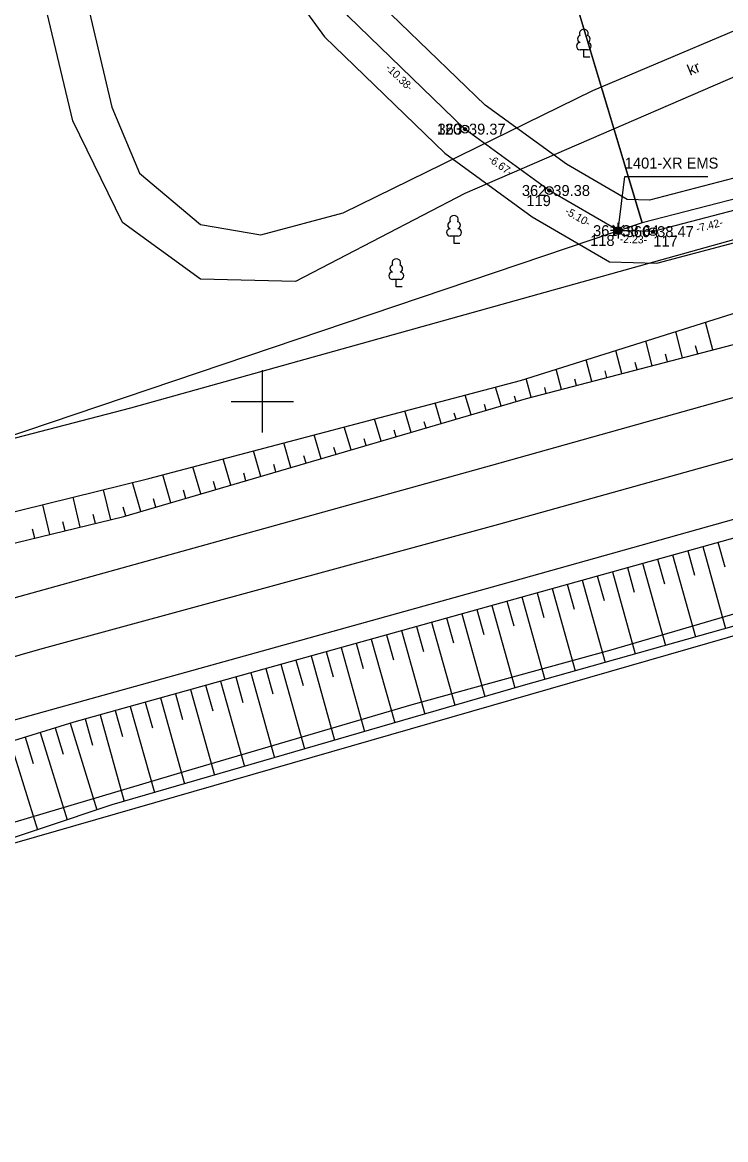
# Model space of a CAD drawing. Extents: x 647603 to 650850, y 6482647 to 6486043.
# Drawn here: x 649634.7 to 649679.6, y 6483352.8 to 6483424.2 of the extents above; entities that cross this region are included whole.
import ezdxf

# ---------------------------------------------------------------- set-up
doc = ezdxf.new("R2010")
doc.units = 0
for name, color, linetype in [('ABIJOONIS', 7, 'Continuous'), ('JOONSIDE', 7, 'Continuous'), ('KOORDPUNKT', 7, 'Continuous'), ('MOOTKORG_EH2000', 7, 'Continuous'), ('MOOTMPUNKT', 7, 'Continuous'), ('MOOTNR', 7, 'Continuous'), ('MOOTPIIR', 7, 'Continuous'), ('PIIR', 7, 'Continuous'), ('PUU', 7, 'Continuous'), ('RELJEEF', 7, 'Continuous'), ('SITRASS', 7, 'Continuous'), ('TEE', 7, 'Continuous'), ('VEEKOGU', 7, 'Continuous'), ('VORK', 7, 'Continuous')]:
    doc.layers.add(name, color=color, linetype=linetype)

msp = doc.modelspace()

# ---------------------------------------------------------------- linework, layer by layer
at = {"layer": 'ABIJOONIS'}
msp.add_lwpolyline([(649473.815, 6483339.129), (649501.334, 6483346.489), (649523.808, 6483352.694), (649583.219, 6483369.14), (649609.792, 6483376.69), (649635.769, 6483384.158), (649665.126, 6483392.146), (649694.827, 6483400.434), (649731.427, 6483410.417), (649771.508, 6483421.834), (649809.051, 6483432.237), (649844.914, 6483441.886), (649891.208, 6483454.586), (649917.51, 6483461.537), (649946.863, 6483469.527), (649975.243, 6483477.133), (650006.624, 6483485.614), (650033, 6483492.787), (650061.657, 6483500.613), (650086.276, 6483507.28), (650111.835, 6483514.425), (650138.096, 6483521.63), (650168.568, 6483530.035)], dxfattribs=at)
at = {"layer": 'KOORDPUNKT'}
for centre, radius in [((649662.954, 6483417.399), 0.25), ((649662.954, 6483417.399), 0.025), ((649662.954, 6483417.399), 0.0221), ((649662.954, 6483417.399), 0.0191), ((649662.954, 6483417.399), 0.0161), ((649662.954, 6483417.399), 0.0132), ((649662.954, 6483417.399), 0.0102), ((649662.954, 6483417.399), 0.00726), ((649662.954, 6483417.399), 0.0043), ((649668.347, 6483413.474), 0.25), ((649668.347, 6483413.474), 0.025), ((649668.347, 6483413.474), 0.0221), ((649668.347, 6483413.474), 0.0191), ((649668.347, 6483413.474), 0.0161), ((649668.347, 6483413.474), 0.0132), ((649668.347, 6483413.474), 0.0102), ((649668.347, 6483413.474), 0.00726), ((649668.347, 6483413.474), 0.0043), ((649672.757, 6483410.909), 0.25), ((649672.757, 6483410.909), 0.025), ((649672.757, 6483410.909), 0.0221), ((649672.757, 6483410.909), 0.0191), ((649672.757, 6483410.909), 0.0161), ((649672.757, 6483410.909), 0.0132), ((649672.757, 6483410.909), 0.0102), ((649672.757, 6483410.909), 0.00726), ((649672.757, 6483410.909), 0.0043), ((649674.985, 6483410.848), 0.25), ((649674.985, 6483410.848), 0.025), ((649674.985, 6483410.848), 0.0221), ((649674.985, 6483410.848), 0.0191), ((649674.985, 6483410.848), 0.0161), ((649674.985, 6483410.848), 0.0132), ((649674.985, 6483410.848), 0.0102), ((649674.985, 6483410.848), 0.00726), ((649674.985, 6483410.848), 0.0043)]:
    msp.add_circle(centre, radius, dxfattribs=at)
at = {"layer": 'MOOTMPUNKT'}
for centre in [(649662.954, 6483417.399), (649668.347, 6483413.474), (649672.757, 6483410.909), (649674.985, 6483410.848)]:
    msp.add_circle(centre, 0.1, dxfattribs=at)
at = {"layer": 'MOOTPIIR'}
for points in [[(649726.161, 6483426.454), (649721.096, 6483425.084), (649708.176, 6483421.606), (649693.536, 6483418.286), (649681.621, 6483414.655), (649674.754, 6483412.855), (649673.322, 6483412.894), (649669.441, 6483415.151), (649664.244, 6483418.934), (649657.007, 6483425.933), (649652.935, 6483431.534), (649647.376, 6483439.03), (649643.998, 6483444.352), (649638.569, 6483452.369), (649632.825, 6483460.409)], [(649629.429, 6483458.281), (649635.285, 6483450.085), (649640.652, 6483442.158), (649644.076, 6483436.764), (649649.711, 6483429.166), (649653.977, 6483423.299), (649661.664, 6483415.864), (649667.253, 6483411.797), (649672.192, 6483408.924), (649675.216, 6483408.841), (649682.711, 6483410.805), (649694.562, 6483414.418), (649709.138, 6483417.722), (649722.138, 6483421.222), (649727.243, 6483422.602)]]:
    msp.add_lwpolyline(points, dxfattribs=at)
at = {"layer": 'PIIR'}
for points in [[(649555.68, 6484205.57), (649592.79, 6484245.12), (649625.46, 6484279.92), (649629.4, 6484292.97), (649632.43, 6484320.1), (649657.16, 6484379.41), (649661.4, 6484377.94), (649708.01, 6484334), (649864.9, 6483827.35), (649822.44, 6483806.14), (649807.71, 6483798.78), (649655.55, 6483736.87), (649775.96, 6483437.51), (649674.29, 6483411.42), (649621.28, 6483587.54), (649484.25, 6484068.8), (649478.43, 6484073.6), (649531.53, 6484132.58), (649535.88, 6484137.42), (649543.06, 6484151.82), (649547.18, 6484170.41), (649549, 6484192.59)], [(649543.68, 6483570.66), (649621.28, 6483587.54), (649674.29, 6483411.42), (649590.63, 6483383.15), (649564.39, 6483483.63)]]:
    msp.add_lwpolyline(points, close=True, dxfattribs=at)
msp.add_lwpolyline([(649658.92, 6483234.53), (649602.73, 6483362.73), (649681, 6483385.27), (649782.57, 6483412.36), (649797.73, 6483416.52), (649801.1, 6483413.4), (649842.58, 6483381.98), (649851.78, 6483369.65), (649866.07, 6483342.32), (649880.06, 6483310.05), (649882.62, 6483302.13), (649886.99, 6483287.15), (649892.78, 6483265.16)], dxfattribs=at)
at = {"layer": 'PUU'}
for p, q in [((649670.796, 6483422.467), (649670.316, 6483422.467)), ((649670.556, 6483421.992), (649670.556, 6483422.467)), ((649670.936, 6483421.992), (649670.556, 6483421.992)), ((649662.499, 6483410.561), (649662.019, 6483410.561)), ((649662.259, 6483410.086), (649662.259, 6483410.561)), ((649662.639, 6483410.086), (649662.259, 6483410.086)), ((649658.808, 6483407.791), (649658.328, 6483407.791)), ((649658.568, 6483407.316), (649658.568, 6483407.791)), ((649658.948, 6483407.316), (649658.568, 6483407.316))]:
    msp.add_line(p, q, dxfattribs=at)
for centre, radius, start, end in [((649670.386, 6483423.165), 0.233, 109.02174, 253.14154), ((649670.556, 6483423.512), 0.277, 332.5799, 207.4201), ((649670.726, 6483423.165), 0.233, 286.85082, 70.98591), ((649670.319, 6483422.704), 0.238, 90.0016, 269.3953), ((649670.793, 6483422.704), 0.238, 270.6047, 89.9984), ((649662.259, 6483411.606), 0.277, 332.5799, 207.4201), ((649662.089, 6483411.259), 0.233, 109.02174, 253.14154), ((649662.429, 6483411.259), 0.233, 286.85082, 70.98591), ((649662.022, 6483410.798), 0.238, 90.0016, 269.3953), ((649662.496, 6483410.798), 0.238, 270.6047, 89.9984), ((649658.568, 6483408.836), 0.277, 332.5799, 207.4201), ((649658.398, 6483408.489), 0.233, 109.02174, 253.14154), ((649658.738, 6483408.489), 0.233, 286.85082, 70.98591), ((649658.331, 6483408.028), 0.238, 90.0016, 269.3953), ((649658.805, 6483408.028), 0.238, 270.6047, 89.9984)]:
    msp.add_arc(centre, radius, start, end, dxfattribs=at)
at = {"layer": 'RELJEEF'}
for p, q in [((649678.803, 6483403.287), (649678.34, 6483405.062)), ((649676.868, 6483402.782), (649676.43, 6483404.461)), ((649674.932, 6483402.277), (649674.52, 6483403.859)), ((649677.835, 6483403.034), (649677.7, 6483403.553)), ((649671.062, 6483401.267), (649670.7, 6483402.656)), ((649672.997, 6483401.772), (649672.61, 6483403.258)), ((649675.9, 6483402.529), (649675.772, 6483403.019)), ((649669.127, 6483400.762), (649668.79, 6483402.055)), ((649672.03, 6483401.52), (649671.917, 6483401.951)), ((649673.965, 6483402.025), (649673.845, 6483402.485)), ((649667.192, 6483400.258), (649666.88, 6483401.453)), ((649670.094, 6483401.015), (649669.99, 6483401.417)), ((649665.27, 6483399.704), (649664.915, 6483400.915)), ((649668.159, 6483400.51), (649668.062, 6483400.883)), ((649661.431, 6483398.579), (649661.046, 6483399.895)), ((649663.351, 6483399.142), (649662.98, 6483400.405)), ((649664.31, 6483399.423), (649664.201, 6483399.794)), ((649666.229, 6483399.985), (649666.125, 6483400.341)), ((649659.512, 6483398.016), (649659.111, 6483399.384)), ((649662.391, 6483398.86), (649662.278, 6483399.247)), ((649655.674, 6483396.891), (649655.242, 6483398.364)), ((649657.593, 6483397.454), (649657.177, 6483398.874)), ((649660.472, 6483398.298), (649660.354, 6483398.7)), ((649653.754, 6483396.329), (649653.307, 6483397.854)), ((649656.633, 6483397.173), (649656.506, 6483397.606)), ((649658.552, 6483397.735), (649658.43, 6483398.153)), ((649651.835, 6483395.766), (649651.373, 6483397.343)), ((649654.714, 6483396.61), (649654.582, 6483397.06)), ((649647.997, 6483394.641), (649647.504, 6483396.323)), ((649649.916, 6483395.204), (649649.438, 6483396.833)), ((649652.795, 6483396.047), (649652.658, 6483396.513)), ((649646.077, 6483394.078), (649645.569, 6483395.812)), ((649650.875, 6483395.485), (649650.734, 6483395.966)), ((649642.239, 6483392.953), (649641.695, 6483394.809)), ((649644.158, 6483393.516), (649643.634, 6483395.302)), ((649647.037, 6483394.36), (649646.887, 6483394.872)), ((649648.956, 6483394.922), (649648.811, 6483395.419)), ((649640.309, 6483392.43), (649639.843, 6483394.352)), ((649645.118, 6483393.797), (649644.963, 6483394.325)), ((649636.421, 6483391.488), (649635.96, 6483393.394)), ((649638.365, 6483391.959), (649637.901, 6483393.873)), ((649643.198, 6483393.235), (649643.039, 6483393.779)), ((649639.337, 6483392.195), (649639.198, 6483392.77)), ((649641.279, 6483392.672), (649641.112, 6483393.241)), ((649637.393, 6483391.724), (649637.255, 6483392.297)), ((649635.45, 6483391.253), (649635.311, 6483391.823)), ((649677.197, 6483390.453), (649677.635, 6483388.881)), ((649678.16, 6483390.722), (649679.621, 6483385.482)), ((649679.124, 6483390.99), (649679.562, 6483389.419)), ((649675.271, 6483389.916), (649675.709, 6483388.342)), ((649676.234, 6483390.185), (649677.696, 6483384.941)), ((649672.381, 6483389.111), (649673.845, 6483383.857)), ((649673.344, 6483389.379), (649673.783, 6483387.804)), ((649674.307, 6483389.648), (649675.771, 6483384.399)), ((649669.491, 6483388.305), (649669.931, 6483386.727)), ((649670.454, 6483388.574), (649671.92, 6483383.315)), ((649671.417, 6483388.842), (649671.857, 6483387.265)), ((649667.564, 6483387.768), (649668.005, 6483386.188)), ((649668.528, 6483388.037), (649669.995, 6483382.773)), ((649664.675, 6483386.962), (649666.148, 6483381.687)), ((649665.638, 6483387.231), (649666.079, 6483385.65)), ((649666.601, 6483387.5), (649668.07, 6483382.231)), ((649662.748, 6483386.424), (649664.227, 6483381.129)), ((649663.712, 6483386.693), (649664.154, 6483385.107)), ((649659.859, 6483385.617), (649660.305, 6483384.019)), ((649660.822, 6483385.886), (649662.306, 6483380.571)), ((649661.785, 6483386.155), (649662.23, 6483384.563)), ((649656.97, 6483384.81), (649658.465, 6483379.455)), ((649657.933, 6483385.079), (649658.381, 6483383.475)), ((649658.896, 6483385.348), (649660.386, 6483380.013)), ((649655.043, 6483384.272), (649656.544, 6483378.897)), ((649656.006, 6483384.541), (649656.456, 6483382.932)), ((649652.154, 6483383.465), (649652.607, 6483381.844)), ((649653.117, 6483383.734), (649654.624, 6483378.339)), ((649654.08, 6483384.003), (649654.531, 6483382.388)), ((649649.264, 6483382.658), (649650.782, 6483377.223)), ((649650.228, 6483382.927), (649650.682, 6483381.3)), ((649651.191, 6483383.196), (649652.703, 6483377.781)), ((649647.338, 6483382.12), (649648.861, 6483376.665)), ((649648.301, 6483382.389), (649648.757, 6483380.756)), ((649644.449, 6483381.313), (649644.908, 6483379.668)), ((649645.412, 6483381.582), (649646.941, 6483376.108)), ((649646.375, 6483381.851), (649646.833, 6483380.212)), ((649641.559, 6483380.506), (649643.099, 6483374.992)), ((649642.522, 6483380.775), (649642.984, 6483379.124)), ((649643.486, 6483381.044), (649645.02, 6483375.55)), ((649639.633, 6483379.968), (649641.179, 6483374.434)), ((649640.596, 6483380.237), (649641.059, 6483378.58)), ((649636.753, 6483379.128), (649637.269, 6483377.459)), ((649637.709, 6483379.423), (649639.42, 6483373.881)), ((649638.67, 6483379.699), (649639.135, 6483378.034)), ((649634.842, 6483378.538), (649635.362, 6483376.856)), ((649635.798, 6483378.833), (649637.522, 6483373.248)), ((649633.887, 6483378.243), (649635.625, 6483372.614))]:
    msp.add_line(p, q, dxfattribs=at)
for points in [[(649584.402, 6483361.474), (649611.792, 6483371.42), (649637.981, 6483379.507), (649666.165, 6483387.378), (649696.143, 6483395.735), (649731.74, 6483405.366), (649772.8, 6483417.003), (649790.339, 6483422.167), (649792.361, 6483421.729), (649796.032, 6483420.003), (649805.121, 6483411.115)], [(649591.558, 6483381.397), (649604.549, 6483383.764), (649641.153, 6483392.635), (649666.883, 6483400.177), (649687.888, 6483405.657), (649705.842, 6483411.012), (649720.707, 6483415.995), (649721.613, 6483417.772), (649722.119, 6483420.799)], [(649804.055, 6483410.344), (649794.547, 6483417.556), (649791.316, 6483417.499), (649773.478, 6483412.477), (649732.315, 6483400.867), (649712.886, 6483396.581), (649707.12, 6483395.124), (649698.449, 6483390.782), (649666.531, 6483381.798), (649640.377, 6483374.201), (649613.762, 6483365.315), (649602.781, 6483365.162), (649600.055, 6483364.511), (649599.539, 6483363.092), (649599.88, 6483360.54), (649586.27, 6483353.622)]]:
    msp.add_lwpolyline(points, dxfattribs=at)
at = {"layer": 'SITRASS'}
for p, q in [((649672.58, 6483411.086), (649672.403, 6483411.263)), ((649672.757, 6483411.159), (649672.757, 6483411.409)), ((649672.934, 6483411.086), (649673.111, 6483411.263)), ((649672.507, 6483410.909), (649672.257, 6483410.909)), ((649672.58, 6483410.732), (649672.403, 6483410.555)), ((649672.757, 6483410.659), (649672.757, 6483410.409)), ((649672.934, 6483410.732), (649673.111, 6483410.555)), ((649673.007, 6483410.909), (649673.257, 6483410.909))]:
    msp.add_line(p, q, dxfattribs=at)
for points in [[(649735.128, 6483426.986), (649726.702, 6483424.528), (649721.617, 6483423.153), (649708.657, 6483419.664), (649694.049, 6483416.352), (649682.166, 6483412.73), (649674.985, 6483410.848), (649672.757, 6483410.909), (649668.347, 6483413.474), (649662.954, 6483417.399), (649655.492, 6483424.616), (649651.323, 6483430.35), (649645.726, 6483437.897), (649642.325, 6483443.255), (649636.927, 6483451.227), (649631.127, 6483459.345), (649625.17, 6483470.271), (649621.477, 6483474.29)], [(649787.61, 6483416.068), (649778.625, 6483413.532), (649767.01, 6483410.55), (649755.101, 6483407.695), (649743.771, 6483403.915), (649733.142, 6483400.586), (649724.03, 6483397.901), (649718.883, 6483396.86), (649714.964, 6483397.031), (649711.953, 6483396.752), (649707.261, 6483395.457), (649695.863, 6483391.244), (649684.339, 6483387.638), (649672.283, 6483384.098), (649659.556, 6483380.608), (649645.138, 6483376.362), (649632.361, 6483372.568)], [(649672.757, 6483410.909), (649673.175, 6483414.378), (649678.495, 6483414.378)]]:
    msp.add_lwpolyline(points, dxfattribs=at)
for radius in [0.25, 0.225, 0.2, 0.175, 0.15, 0.125, 0.1, 0.075, 0.05, 0.025]:
    msp.add_circle((649672.757, 6483410.909), radius, dxfattribs=at)
at = {"layer": 'TEE'}
for points in [[(649975.748, 6483473.252), (649948.229, 6483465.863), (649918.01, 6483457.685), (649892.992, 6483451.04), (649845.444, 6483438.175), (649810.315, 6483428.7), (649804.17, 6483426.95), (649790.982, 6483423.238), (649772.564, 6483418.23), (649731.786, 6483406.678), (649695.477, 6483396.746), (649665.994, 6483388.493), (649637.346, 6483380.516), (649610.964, 6483373.158), (649584.24, 6483363.843), (649563.265, 6483356.045)], [(649638.754, 6483425.678), (649640.383, 6483418.808), (649642.158, 6483414.588), (649646.045, 6483411.293), (649649.905, 6483410.637), (649655.18, 6483412.057), (649671.137, 6483419.875), (649684.315, 6483425.443), (649703.729, 6483432.659), (649715.213, 6483436.099), (649717.421, 6483437.472), (649715.699, 6483441.724), (649709.662, 6483452.21)], [(649720.018, 6483411.365), (649723.163, 6483414.924), (649723.886, 6483418.626), (649720.88, 6483427.901), (649718.022, 6483431.776), (649712.288, 6483432.684), (649686.874, 6483423.641), (649662.954, 6483413.274), (649652.13, 6483407.652), (649646.06, 6483407.805), (649641.053, 6483411.438), (649637.885, 6483417.931), (649636.237, 6483424.815)], [(649599.009, 6483377.71), (649608.301, 6483380.16), (649634.517, 6483387.557), (649664.665, 6483395.916), (649693.849, 6483404.108), (649720.018, 6483411.365), (649735.411, 6483415.692), (649770.673, 6483425.552)]]:
    msp.add_lwpolyline(points, dxfattribs=at)
at = {"layer": 'VEEKOGU'}
for points in [[(649549.416, 6483380.09), (649558.786, 6483382.65), (649577.084, 6483387.283), (649586.738, 6483390.469), (649589.203, 6483390.195), (649590.361, 6483388.288), (649592.389, 6483386.019), (649601.85, 6483389.253), (649641.589, 6483399.595), (649702.967, 6483416.708), (649718.85, 6483422.851), (649720.658, 6483422.187), (649721.472, 6483420.496)], [(649591.558, 6483381.397), (649603.252, 6483385.326), (649642.754, 6483395.07), (649666.499, 6483401.333), (649687.009, 6483407.793), (649705.281, 6483412.391), (649720.41, 6483417.868), (649721.472, 6483420.496)]]:
    msp.add_lwpolyline(points, dxfattribs=at)
at = {"layer": 'VORK'}
for p, q in [((649650, 6483402), (649650, 6483398)), ((649648, 6483400), (649652, 6483400))]:
    msp.add_line(p, q, dxfattribs=at)

# ---------------------------------------------------------------- texts
at = {"layer": 'JOONSIDE'}
for s, rotation, p in [('-10.38-', 315.95621, (649657.84, 6483421.267)), ('-6.67-', 323.95305, (649664.386, 6483415.398)), ('-5.10-', 329.81632, (649669.298, 6483412.024)), ('-7.42-', 14.68581, (649677.805, 6483410.786)), ('-2.23-', 358.4317, (649672.85, 6483410.131))]:
    msp.add_text(s, height=0.5, rotation=rotation, dxfattribs=at).set_placement(p)
at = {"layer": 'KOORDPUNKT'}
for s, p in [('120 ', (649661.157, 6483417.049)), ('119 ', (649666.885, 6483412.48)), ('118 ', (649670.96, 6483409.933)), ('117 ', (649674.999, 6483409.889))]:
    msp.add_text(s, height=0.7, dxfattribs=at).set_placement(p)
at = {"layer": 'MOOTKORG_EH2000'}
for s, p in [(' 39.37', (649662.954, 6483417.049)), (' 39.38', (649668.347, 6483413.124)), (' 38.64', (649672.757, 6483410.559)), (' 38.47', (649674.985, 6483410.498))]:
    msp.add_text(s, height=0.7, dxfattribs=at).set_placement(p)
at = {"layer": 'MOOTNR'}
for s, p in [('363 ', (649661.204, 6483417.049)), ('362 ', (649666.597, 6483413.124)), ('361 ', (649671.147, 6483410.559)), ('360 ', (649673.235, 6483410.498))]:
    msp.add_text(s, height=0.7, dxfattribs=at).set_placement(p)
at = {"layer": 'SITRASS'}
msp.add_text('1401-XR EMS', height=0.7, dxfattribs=at).set_placement((649673.175, 6483414.878))
at = {"layer": 'TEE'}
msp.add_text('kr', height=0.7, rotation=22.8695, dxfattribs=at).set_placement((649677.351, 6483420.807))

doc.saveas('drawing.dxf')
